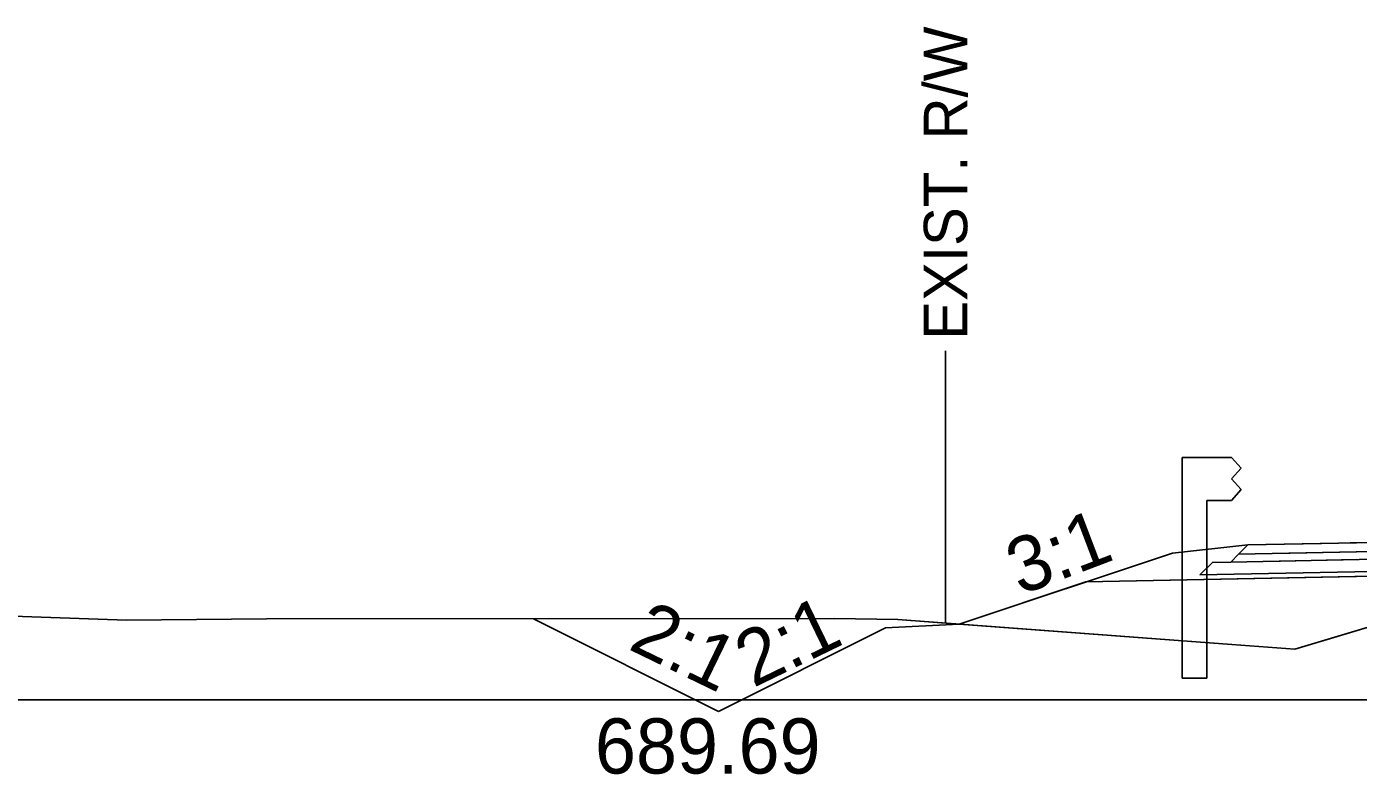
# Model space of a CAD drawing. Extents: x -26 to 4303, y -10 to 9577.
# Drawn here: x 3095.02 to 3131.23, y 5497.98 to 5518.3 of the extents above; entities that cross this region are included whole.
import ezdxf

# ---------------------------------------------------------------- set-up
doc = ezdxf.new("R2010")
doc.units = 0
for name, color, linetype in [('Old_Level_10', 7, 'Continuous'), ('Old_Level_2', 7, 'Continuous'), ('Prop CMT Concrete Wall', 7, 'Continuous'), ('Prop CMT Pvmt Course 2', 7, 'Continuous'), ('Prop CMT Pvmt Course 2 Wedge', 7, 'Continuous'), ('Prop CMT Pvmt Course 3', 7, 'Continuous'), ('Prop CMT Pvmt Course 3 Wedge', 7, 'Continuous'), ('Prop CMT Pvmt Wedge Surface 1', 7, 'Continuous'), ('Prop CMT Shld Paved Course 2', 7, 'Continuous'), ('Prop CMT Slope Grass', 7, 'Continuous'), ('Prop CMT Subgrade Earthwork', 7, 'Continuous'), ('Prop XS DDE Elevations', 7, 'Continuous'), ('Prop XS Ditch Standard Text', 7, 'Continuous'), ('Prop XS Earthwork Shape', 7, 'Continuous'), ('Prop XS Side Slope Text', 7, 'Continuous')]:
    doc.layers.add(name, color=color, linetype=linetype)

msp = doc.modelspace()

# ---------------------------------------------------------------- linework, layer by layer
at = {"layer": 'Old_Level_10'}
for p, q in [((3108.796, 5502.207), (3113.829, 5499.69)), ((3118.369, 5501.96), (3120.369, 5502.06)), ((3113.829, 5499.69), (3118.369, 5501.96))]:
    msp.add_line(p, q, dxfattribs=at)
at = {"layer": 'Old_Level_2'}
msp.add_line((3000, 5500), (3150, 5500), dxfattribs=at)
msp.add_line((3000, 5500), (3150, 5500), dxfattribs=at)
at = {"layer": 'Prop CMT Pvmt Course 2'}
for points in [[(3130.223, 5504.254), (3128.223, 5504.214), (3127.968, 5503.959)], [(3128.915, 5503.978), (3131.17, 5504.023)]]:
    msp.add_lwpolyline(points, dxfattribs=at)
at = {"layer": 'Prop CMT Pvmt Course 2 Wedge'}
msp.add_line((3128.223, 5504.214), (3126.17, 5503.993), dxfattribs=at)
msp.add_lwpolyline([(3126.17, 5503.993), (3120.369, 5502.06)], dxfattribs=at)
at = {"layer": 'Prop CMT Pvmt Course 3'}
for points in [[(3133, 5504.06), (3127.968, 5503.959), (3127.755, 5503.747)], [(3128.702, 5503.766), (3131.17, 5503.815)]]:
    msp.add_lwpolyline(points, dxfattribs=at)
at = {"layer": 'Prop CMT Pvmt Course 3 Wedge'}
for points in [[(3126.439, 5500.59), (3126.439, 5506.59)], [(3126.439, 5506.59), (3127.773, 5506.59), (3128.043, 5506.299)], [(3128.043, 5506.299), (3127.773, 5506.007)], [(3127.773, 5506.007), (3128.043, 5505.715)], [(3128.043, 5505.715), (3127.773, 5505.424), (3127.106, 5505.424)], [(3127.106, 5505.424), (3127.106, 5500.59)], [(3127.106, 5500.59), (3126.439, 5500.59)]]:
    msp.add_lwpolyline(points, dxfattribs=at)
at = {"layer": 'Prop CMT Pvmt Wedge Surface 1'}
msp.add_line((3133.018, 5503.393), (3123.818, 5503.209), dxfattribs=at)
at = {"layer": 'Prop CMT Shld Paved Course 2'}
for points in [[(3131.17, 5504.273), (3128.223, 5504.214)], [(3133, 5504.31), (3131, 5504.27)]]:
    msp.add_lwpolyline(points, dxfattribs=at)
at = {"layer": 'Prop CMT Slope Grass'}
msp.add_lwpolyline([(3090.002, 5502.436), (3097.734, 5502.168), (3101.539, 5502.202), (3116.98, 5502.212), (3118.704, 5502.184), (3127.782, 5501.506), (3129.498, 5501.384), (3137.857, 5503.882)], dxfattribs=at)
at = {"layer": 'Prop CMT Subgrade Earthwork'}
for points in [[(3133, 5503.852), (3127.755, 5503.747), (3127.255, 5503.737), (3126.915, 5503.397)], [(3126.915, 5503.397), (3133, 5503.518)]]:
    msp.add_lwpolyline(points, dxfattribs=at)
at = {"layer": 'Prop XS DDE Elevations'}
msp.add_lwpolyline([(3129.498, 5501.384), (3136.452, 5503.462), (3133.018, 5503.393), (3123.818, 5503.209), (3120.369, 5502.06), (3127.782, 5501.506)], close=True, dxfattribs=at)
at = {"layer": 'Prop XS Ditch Standard Text'}
msp.add_line((3120, 5509.489), (3120, 5502.088), dxfattribs=at)
at = {"layer": 'Prop XS Earthwork Shape'}
msp.add_lwpolyline([(3113.829, 5499.69), (3118.369, 5501.96), (3120.369, 5502.06), (3118.704, 5502.184), (3116.98, 5502.212), (3108.796, 5502.207)], close=True, dxfattribs=at)

# ---------------------------------------------------------------- texts
at = {"layer": 'Prop CMT Concrete Wall'}
for rotation, p in [(334.1383, (3111.339, 5501.397)), (25.8617, (3114.77, 5500.321))]:
    msp.add_text('2:1', height=1.5, rotation=rotation, dxfattribs=at).set_placement(p)
msp.add_text('689.69', height=1.5, dxfattribs=at).set_placement((3110.469, 5497.999))
at = {"layer": 'Prop XS Ditch Standard Text'}
msp.add_text('EXIST. R/W', height=1.1811, rotation=90, dxfattribs=at).set_placement((3120.591, 5509.791))
at = {"layer": 'Prop XS Side Slope Text'}
msp.add_text('3:1', height=1.5, rotation=20.8266, dxfattribs=at).set_placement((3122.03, 5502.836))

doc.saveas('drawing.dxf')
